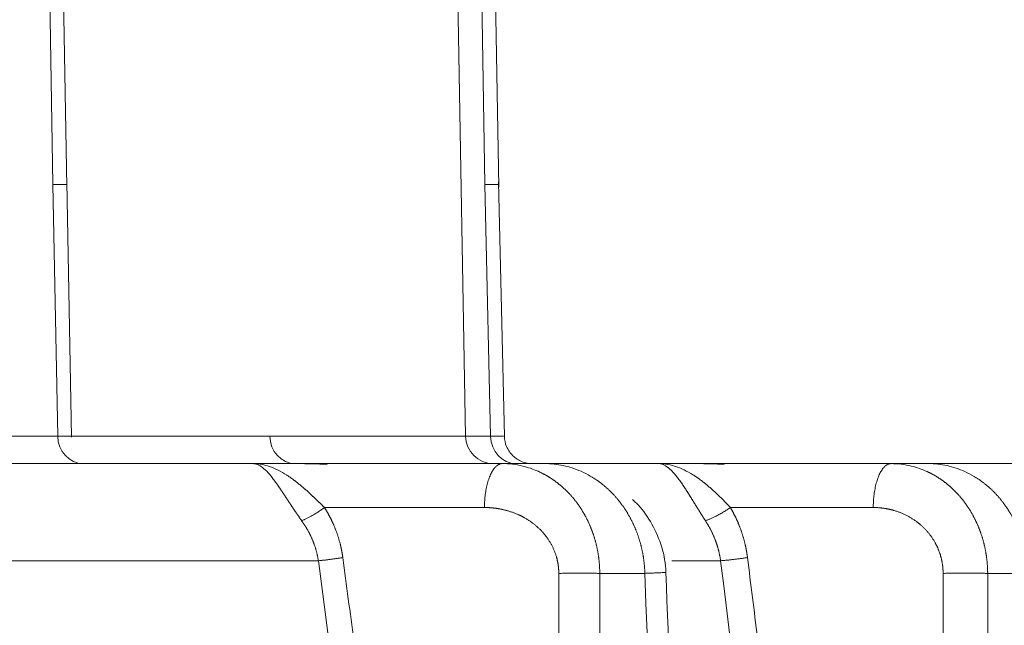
# Model space of a CAD drawing. Header units: millimetres. Extents: x 5437 to 18441, y -4466 to 3128.
# Tile 284 of 497: x 8487 to 8505, y 559 to 570. Entities that reach past the tile are written whole.
import ezdxf

# ---------------------------------------------------------------- set-up
doc = ezdxf.new("R2010")
doc.units = ezdxf.units.MM
doc.layers.add('1', color=7, linetype='Continuous', true_color=0xffffff)
doc.styles.add('TXT08', font='txt.shx', dxfattribs={"width": 0.8, "bigfont": 'gbcbig.shx'})
doc.dimstyles.new('YanXiu', dxfattribs={"dimtxt": 40, "dimasz": 30, "dimexe": 0.66, "dimexo": 0.66, "dimgap": 0.66, "dimtad": 0, "dimdec": 1, "dimdsep": 46, "dimtxsty": 'TXT08', "dimcen": 0, "dimclrd": 256, "dimclre": 165, "dimclrt": 90, "dimazin": 2, "dimtfac": 1, "dimtdec": 1, "dimtofl": 0, "dimtmove": 0, "dimatfit": 3, "dimfxl": 1, "dimlwd": 5, "dimlwe": 13, "dimarcsym": 0})

# ---------------------------------------------------------------- blocks, each defined once
blk = doc.blocks.new('*D35')
at = {"color": 165, "lineweight": 13, "transparency": 16777216}
for p, q in [((8947.864, 668.084), (9114.527, -277.112)), ((8081.233, 515.273), (8247.896, -429.922))]:
    blk.add_line(p, q, dxfattribs=at)
at = {"lineweight": 5, "transparency": 16777216}
for p, q in [((9084.868, -281.671), (8721.139, -345.806)), ((8277.326, -424.063), (8641.055, -359.927))]:
    blk.add_line(p, q, dxfattribs=at)
at = {"lineweight": 20, "transparency": 16777216}
for points in [[(9084, -276.747), (9085.737, -286.595), (9114.413, -276.462)], [(8276.458, -419.139), (8278.194, -428.987), (8247.782, -429.272)]]:
    blk.add_solid(points, dxfattribs=at)
at = {"layer": 'Defpoints', "color": 0, "lineweight": 20, "transparency": 16777216}
for p in [(8947.749, 668.734), (8081.118, 515.923), (9114.413, -276.462)]:
    blk.add_point(p, dxfattribs=at)
at = {"color": 90, "lineweight": 20, "transparency": 16777216, "insert": (8681.097, -352.867), "char_height": 40, "attachment_point": 5, "rotation": 10, "style": 'TXT08'}
blk.add_mtext('880', dxfattribs=at)
blk = doc.blocks.new('*D38')
at = {"color": 165, "lineweight": 13, "transparency": 16777216}
blk.add_line((8986.17, 447.037), (8717.324, 399.632), dxfattribs=at)
at = {"lineweight": 5, "transparency": 16777216}
for start, end in [(171.109661, 178.69322), (181.30678, 188.890339)]:
    blk.add_arc((10243.473, 668.734), 1549.032, start, end, dxfattribs=at)
at = {"lineweight": 20, "transparency": 16777216}
for points in [[(8708.118, 908.947), (8717.983, 907.306), (8717.974, 937.72)], [(8717.983, 430.161), (8708.118, 428.52), (8717.974, 399.747)]]:
    blk.add_solid(points, dxfattribs=at)
at = {"layer": 'Defpoints', "color": 0, "lineweight": 20, "transparency": 16777216}
for p in [(7952.772, 1072.646), (8986.82, 890.315), (8697.061, 758.802), (10020.868, 629.482), (8986.82, 447.152)]:
    blk.add_point(p, dxfattribs=at)
at = {"color": 90, "lineweight": 20, "transparency": 16777216, "insert": (8694.44, 668.734), "char_height": 40, "attachment_point": 5, "rotation": 90, "style": 'TXT08'}
blk.add_mtext('20°', dxfattribs=at)
blk = doc.blocks.new('*D40')
at = {"lineweight": 5, "transparency": 16777216}
for start, end in [(104.30221, 139.92848), (150.07152, 185.69779)]:
    blk.add_arc((9169.331, 707.804), 399.627, start, end, dxfattribs=at)
at = {"lineweight": 20, "transparency": 16777216}
for points in [[(9069.556, 1099.933), (9071.661, 1090.157), (9099.936, 1101.36)], [(8776.632, 668.812), (8766.725, 667.446), (8775.775, 638.41)]]:
    blk.add_solid(points, dxfattribs=at)
at = {"layer": 'Defpoints', "color": 0, "lineweight": 20, "transparency": 16777216}
for p in [(8987, 1741.853), (8912.456, 1013.936), (9169.331, 707.804), (8947.749, 668.734), (8081.118, 515.923)]:
    blk.add_point(p, dxfattribs=at)
at = {"color": 90, "lineweight": 20, "transparency": 16777216, "insert": (8841.976, 937.021), "char_height": 40, "attachment_point": 5, "rotation": 55, "style": 'TXT08'}
blk.add_mtext('90°', dxfattribs=at)
blk = doc.blocks.new('*D43')
at = {"color": 165, "lineweight": 13, "transparency": 16777216}
for p, q in [((10020.868, 628.822), (10020.868, -1427.236)), ((8401.118, -46.541), (8401.118, -1427.236))]:
    blk.add_line(p, q, dxfattribs=at)
at = {"lineweight": 5, "transparency": 16777216}
for p, q in [((8431.118, -1426.576), (9141, -1426.576)), ((9990.868, -1426.576), (9280.987, -1426.576))]:
    blk.add_line(p, q, dxfattribs=at)
at = {"lineweight": 20, "transparency": 16777216}
for points in [[(8431.118, -1421.576), (8431.118, -1431.576), (8401.118, -1426.576)], [(9990.868, -1421.576), (9990.868, -1431.576), (10020.868, -1426.576)]]:
    blk.add_solid(points, dxfattribs=at)
at = {"layer": 'Defpoints', "color": 0, "lineweight": 20, "transparency": 16777216}
for p in [(10020.868, 629.482), (8401.118, -45.881), (10020.868, -1426.576)]:
    blk.add_point(p, dxfattribs=at)
at = {"color": 90, "lineweight": 20, "transparency": 16777216, "insert": (9210.993, -1426.576), "char_height": 40, "attachment_point": 5, "style": 'TXT08'}
blk.add_mtext('1619.7', dxfattribs=at)
blk = doc.blocks.new('*D45')
at = {"color": 165, "lineweight": 13, "transparency": 16777216}
for p, q in [((8078.879, 2459.339), (10490.549, 2459.339)), ((8614.278, -4.077), (10490.549, -4.077))]:
    blk.add_line(p, q, dxfattribs=at)
at = {"lineweight": 5, "transparency": 16777216}
for p, q in [((10489.889, 2429.339), (10489.889, 1308.291)), ((10489.889, 25.923), (10489.889, 1146.971))]:
    blk.add_line(p, q, dxfattribs=at)
at = {"lineweight": 20, "transparency": 16777216}
for points in [[(10484.889, 2429.339), (10494.889, 2429.339), (10489.889, 2459.339)], [(10484.889, 25.923), (10494.889, 25.923), (10489.889, -4.077)]]:
    blk.add_solid(points, dxfattribs=at)
at = {"layer": 'Defpoints', "color": 0, "lineweight": 20, "transparency": 16777216}
for p in [(8078.219, 2459.339), (10489.889, 2459.339), (8613.618, -4.077)]:
    blk.add_point(p, dxfattribs=at)
at = {"color": 90, "lineweight": 20, "transparency": 16777216, "insert": (10489.889, 1227.631), "char_height": 40, "attachment_point": 5, "rotation": 90, "style": 'TXT08'}
blk.add_mtext('2463.4', dxfattribs=at)

msp = doc.modelspace()

# ---------------------------------------------------------------- linework, layer by layer
at = {"color": 7, "lineweight": 20}
msp.add_arc((8078.21928, 516.97839), 1942.36096, 17.50812349, 223.34882114, dxfattribs=at)
at = {"layer": '1', "color": 0, "lineweight": 20}
for p, q in [((8487.85626, 566.92321), (8487.72, 575.43193)), ((8488.10536, 566.8785), (8487.95606, 575.43193)), ((8495.24233, 562.41448), (8495.01511, 575.43193)), ((8495.58775, 566.92321), (8495.45143, 575.43193)), ((8495.83683, 566.87635), (8495.68749, 575.43193)), ((8487.94147, 562.41448), (8487.85626, 566.92321)), ((8488.19007, 562.39967), (8488.10378, 566.96791)), ((8495.69138, 562.41448), (8495.58775, 566.92321)), ((8495.93989, 562.40797), (8495.83513, 566.97006)), ((8483.61118, 562.41448), (8487.94147, 562.41448)), ((8488.18983, 562.41448), (8491.73809, 562.41448)), ((8491.73809, 562.41448), (8495.24233, 562.41448)), ((8495.24231, 562.41448), (8495.69138, 562.41448)), ((8448.96702, 561.92321), (8491.42972, 561.92321)), ((8491.42972, 561.92321), (8495.90017, 561.92321)), ((8495.90017, 561.92321), (8496.66705, 561.92321)), ((8496.48201, 561.92321), (8498.68888, 561.92321)), ((8498.68888, 561.92321), (8502.86094, 561.92321)), ((8502.86094, 561.92321), (8503.53451, 561.92321)), ((8503.57285, 561.92321), (8505.0299, 561.92321)), ((8495.5815, 561.13717), (8492.7176, 561.13717)), ((8502.54227, 561.13717), (8499.98412, 561.13717)), ((8492.60801, 560.18426), (8449.33795, 560.18426)), ((8499.8094, 560.18426), (8498.9395, 560.18426)), ((8498.45333, 559.95811), (8497.64617, 559.95811)), ((8505.30181, 559.95811), (8504.59107, 559.95811))]:
    msp.add_line(p, q, dxfattribs=at)
for centre, radius, start, end in [((8013.90589, 96.27159), 600, 26.44604786, 75.16248942), ((8495.74226, 562.42321), 0.5, 181, 270)]:
    msp.add_arc(centre, radius, start, end, dxfattribs=at)
for centre in [(8488.40001, 562.42321), (8492.19662, 562.42321), (8496.14991, 562.42321)]:
    msp.add_ellipse(centre, major_axis=(0, -0.5), ratio=0.91721347, start_param=4.72984227, end_param=6.28318531, dxfattribs=at)
for points, degree, knots in [([(8487.8563, 566.92321), (8487.9345, 566.92321), (8487.99497, 566.92321), (8488.07812, 566.92321), (8488.1008, 566.92321), (8488.10443, 566.92321), (8488.10458, 566.92321), (8488.10458, 566.92321)], 3, [0, 0, 0, 0, 0.47943935, 0.47943935, 0.9588787, 0.9588787, 1, 1, 1, 1]), ([(8495.58775, 566.92321), (8495.66595, 566.92321), (8495.72641, 566.92321), (8495.80956, 566.92321), (8495.83223, 566.92321), (8495.83586, 566.92321), (8495.836, 566.92321), (8495.83601, 566.92321)], 3, [0, 0, 0, 0, 0.47986851, 0.47986851, 0.95973702, 0.95973702, 1, 1, 1, 1]), ([(8487.94147, 562.41448), (8487.94489, 562.41447), (8487.95174, 562.41445), (8487.96175, 562.41442), (8487.97156, 562.41439), (8487.98115, 562.41436), (8487.99053, 562.41433), (8487.99969, 562.41431), (8488.00864, 562.41428), (8488.01738, 562.41425), (8488.02591, 562.41423), (8488.03422, 562.4142), (8488.04231, 562.41418), (8488.05019, 562.41416), (8488.05785, 562.41413), (8488.0653, 562.41411), (8488.07253, 562.41409), (8488.07955, 562.41407), (8488.08635, 562.41405), (8488.09293, 562.41403), (8488.0993, 562.41401), (8488.10545, 562.414), (8488.11138, 562.41398), (8488.1171, 562.41396), (8488.1226, 562.41395), (8488.12788, 562.41393), (8488.13295, 562.41392), (8488.1378, 562.4139), (8488.14243, 562.41389), (8488.14685, 562.41388), (8488.15105, 562.41386), (8488.15503, 562.41385), (8488.1588, 562.41384), (8488.16235, 562.41383), (8488.16568, 562.41382), (8488.1688, 562.41381), (8488.1717, 562.41381), (8488.17438, 562.4138), (8488.17685, 562.41379), (8488.17911, 562.41379), (8488.18115, 562.41378), (8488.18297, 562.41378), (8488.18458, 562.41377), (8488.18597, 562.41377), (8488.18715, 562.41377), (8488.18811, 562.41376), (8488.18888, 562.41376), (8488.18921, 562.41376), (8488.18937, 562.41376)], 3, [0, 0, 0, 0, 0.02201712, 0.04402187, 0.06601426, 0.08799428, 0.10996194, 0.13191723, 0.15386017, 0.17579074, 0.19770896, 0.21961481, 0.2415083, 0.26338944, 0.28525822, 0.30711464, 0.3289587, 0.35079041, 0.37260977, 0.39441677, 0.41621141, 0.43799371, 0.45976365, 0.48152124, 0.50326648, 0.52499937, 0.54671992, 0.56842811, 0.59012396, 0.61180746, 0.63347861, 0.65513742, 0.67678388, 0.698418, 0.72003978, 0.74164922, 0.76324631, 0.78483106, 0.80640347, 0.82796355, 0.84951128, 0.87104668, 0.89256973, 0.91408046, 0.93557884, 0.9570649, 0.97853862, 1, 1, 1, 1]), ([(8495.69138, 562.41448), (8495.76957, 562.4158), (8495.83003, 562.41678), (8495.91318, 562.41795), (8495.93586, 562.41813), (8495.93948, 562.41786), (8495.93962, 562.41784), (8495.93966, 562.41782)], 3, [0, 0, 0, 0, 0.48211582, 0.48211582, 0.96423164, 0.96423164, 1, 1, 1, 1]), ([(8496.43832, 561.92321), (8496.37419, 561.92379), (8496.28169, 561.94111), (8496.16603, 562.00004), (8496.0869, 562.06318), (8496.02204, 562.14092), (8495.96055, 562.25532), (8495.94115, 562.34753), (8495.93909, 562.41173)], 3, [0, 0, 0, 0, 0.23992674, 0.36871478, 0.50011744, 0.63150565, 0.7602499, 1, 1, 1, 1]), ([(8491.73431, 561.87213), (8491.78409, 561.85463), (8491.83453, 561.83276), (8491.93734, 561.78107), (8491.9897, 561.75124), (8492.04331, 561.71795)], 3, [0, 0, 0, 0, 0.5, 0.5, 1, 1, 1, 1]), ([(8496.5426, 561.78565), (8496.54825, 561.78312), (8496.55952, 561.77806), (8496.57631, 561.77022), (8496.59296, 561.76224), (8496.60946, 561.75409), (8496.62582, 561.74579), (8496.64204, 561.73733), (8496.65812, 561.72872), (8496.67404, 561.71996), (8496.68983, 561.71105), (8496.70546, 561.70201), (8496.72096, 561.69282), (8496.7363, 561.6835), (8496.7515, 561.67405), (8496.76655, 561.66447), (8496.78145, 561.65476), (8496.7962, 561.64493), (8496.81081, 561.63497), (8496.82527, 561.6249), (8496.83957, 561.61472), (8496.85373, 561.60442), (8496.86774, 561.59402), (8496.88161, 561.58351), (8496.89532, 561.5729), (8496.90888, 561.56218), (8496.92229, 561.55138), (8496.93556, 561.54047), (8496.94867, 561.52948), (8496.96164, 561.5184), (8496.97445, 561.50723), (8496.98712, 561.49598), (8496.99963, 561.48465), (8497.012, 561.47324), (8497.02422, 561.46176), (8497.03629, 561.4502), (8497.04821, 561.43858), (8497.05998, 561.42689), (8497.0716, 561.41514), (8497.08307, 561.40332), (8497.0944, 561.39145), (8497.10186, 561.38346), (8497.10557, 561.37947)], 3, [0, 0, 0, 0, 0.02748187, 0.05483558, 0.08206117, 0.10915871, 0.13612825, 0.16296985, 0.18968357, 0.21626947, 0.24272762, 0.26905808, 0.29526093, 0.32133622, 0.34728403, 0.37310443, 0.3987975, 0.42436332, 0.44980195, 0.47511349, 0.50029801, 0.52535559, 0.55028633, 0.57509031, 0.59976763, 0.62431836, 0.64874262, 0.67304049, 0.69721207, 0.72125747, 0.74517679, 0.76897013, 0.79263761, 0.81617933, 0.8395954, 0.86288595, 0.8860511, 0.90909095, 0.93200564, 0.95479529, 0.97746003, 1, 1, 1, 1]), ([(8497.31131, 561.78573), (8497.20657, 561.83103), (8497.09977, 561.86549), (8496.88428, 561.91158), (8496.77558, 561.92321), (8496.66705, 561.92321)], 3, [0, 0, 0, 0, 0.5, 0.5, 1, 1, 1, 1]), ([(8498.96297, 561.76467), (8498.96039, 561.76747), (8498.9552, 561.77312), (8498.94742, 561.78135), (8498.93955, 561.78948), (8498.93162, 561.79748), (8498.92362, 561.80533), (8498.91555, 561.81302), (8498.9074, 561.82056), (8498.89919, 561.82792), (8498.8909, 561.8351), (8498.88253, 561.84207), (8498.8741, 561.84886), (8498.86847, 561.85317), (8498.86563, 561.85533)], 3, [0, 0, 0, 0, 0.07738872, 0.15585396, 0.23539716, 0.31601968, 0.39772283, 0.48050784, 0.56437592, 0.64932818, 0.73536571, 0.82248954, 0.91070066, 1, 1, 1, 1]), ([(8499.00091, 561.87401), (8499.0516, 561.85704), (8499.10292, 561.83581), (8499.2074, 561.78552), (8499.26056, 561.75648), (8499.31492, 561.72402)], 3, [0, 0, 0, 0, 0.5, 0.5, 1, 1, 1, 1]), ([(8504.18385, 561.7806), (8504.07899, 561.82757), (8503.97156, 561.86332), (8503.75421, 561.91114), (8503.64429, 561.92321), (8503.53451, 561.92321)], 3, [0, 0, 0, 0, 0.5, 0.5, 1, 1, 1, 1]), ([(8492.30922, 560.90136), (8492.30568, 560.90635), (8492.2986, 560.91635), (8492.28805, 560.93135), (8492.27755, 560.94636), (8492.26709, 560.96137), (8492.25669, 560.9764), (8492.24633, 560.99142), (8492.23601, 561.00645), (8492.22574, 561.02147), (8492.21552, 561.03649), (8492.20534, 561.0515), (8492.1952, 561.0665), (8492.18511, 561.08149), (8492.17506, 561.09647), (8492.16505, 561.11142), (8492.15508, 561.12635), (8492.14515, 561.14126), (8492.13526, 561.15614), (8492.12541, 561.17099), (8492.1156, 561.1858), (8492.10583, 561.20058), (8492.09609, 561.21532), (8492.08639, 561.23001), (8492.07673, 561.24466), (8492.0671, 561.25926), (8492.05751, 561.2738), (8492.04795, 561.28829), (8492.03843, 561.30272), (8492.02894, 561.31708), (8492.01949, 561.33138), (8492.01007, 561.34561), (8492.00068, 561.35976), (8491.99132, 561.37383), (8491.98199, 561.38782), (8491.9727, 561.40173), (8491.96344, 561.41555), (8491.95421, 561.42928), (8491.94501, 561.44291), (8491.93584, 561.45643), (8491.9267, 561.46986), (8491.91759, 561.48317), (8491.90851, 561.49638), (8491.89947, 561.50946), (8491.89045, 561.52243), (8491.88146, 561.53528), (8491.8725, 561.54799), (8491.86357, 561.56057), (8491.85467, 561.57302), (8491.84581, 561.58532), (8491.83697, 561.59748), (8491.82816, 561.60949), (8491.81938, 561.62134), (8491.81063, 561.63306), (8491.80484, 561.6407), (8491.80194, 561.64453)], 3, [0, 0, 0, 0, 0.01744294, 0.03491541, 0.05241907, 0.06995552, 0.08752639, 0.10513329, 0.1227778, 0.14046151, 0.15818601, 0.17595284, 0.19376357, 0.21161973, 0.22952286, 0.24747447, 0.26547606, 0.28352912, 0.30163514, 0.31979558, 0.33801188, 0.35628549, 0.37461782, 0.39301029, 0.41146429, 0.42998121, 0.4485624, 0.46720922, 0.485923, 0.50470507, 0.52355672, 0.54247926, 0.56147395, 0.58054206, 0.59968484, 0.6189035, 0.63819927, 0.65757334, 0.67702689, 0.6965611, 0.71617712, 0.73587608, 0.75565911, 0.77552731, 0.79548177, 0.81552356, 0.83565376, 0.8558734, 0.87618352, 0.89658512, 0.91707922, 0.93766679, 0.95834881, 0.97912623, 1, 1, 1, 1]), ([(8492.04331, 561.71795), (8492.04815, 561.7148), (8492.05778, 561.70852), (8492.07223, 561.69888), (8492.08661, 561.68913), (8492.10093, 561.67925), (8492.11518, 561.66924), (8492.12937, 561.65912), (8492.14349, 561.6489), (8492.15755, 561.63856), (8492.17155, 561.62813), (8492.18548, 561.61761), (8492.19934, 561.60699), (8492.21314, 561.59629), (8492.22688, 561.58551), (8492.24055, 561.57466), (8492.25415, 561.56374), (8492.26769, 561.55275), (8492.28116, 561.5417), (8492.29457, 561.5306), (8492.30791, 561.51944), (8492.32119, 561.50824), (8492.33439, 561.49699), (8492.34753, 561.48571), (8492.3606, 561.47439), (8492.37361, 561.46305), (8492.38654, 561.45167), (8492.3994, 561.44028), (8492.4122, 561.42887), (8492.42492, 561.41744), (8492.43757, 561.40601), (8492.45014, 561.39456), (8492.46265, 561.38312), (8492.47508, 561.37168), (8492.48743, 561.36024), (8492.49971, 561.34881), (8492.51192, 561.33739), (8492.52404, 561.32599), (8492.53609, 561.3146), (8492.54806, 561.30323), (8492.55995, 561.29189), (8492.57176, 561.28058), (8492.58349, 561.2693), (8492.59514, 561.25805), (8492.6067, 561.24683), (8492.61818, 561.23566), (8492.62958, 561.22452), (8492.64089, 561.21343), (8492.65211, 561.20239), (8492.66324, 561.19139), (8492.67429, 561.18044), (8492.68525, 561.16955), (8492.69611, 561.15871), (8492.70688, 561.14794), (8492.71404, 561.14075), (8492.7176, 561.13717)], 3, [0, 0, 0, 0, 0.02298719, 0.04581445, 0.06848182, 0.09098939, 0.11333722, 0.13552538, 0.15755394, 0.17942297, 0.20113254, 0.22268273, 0.24407362, 0.26530528, 0.2863778, 0.30729126, 0.32804574, 0.34864132, 0.36907811, 0.38935618, 0.40947562, 0.42943655, 0.44923904, 0.4688832, 0.48836914, 0.50769694, 0.52686673, 0.54587861, 0.5647327, 0.5834291, 0.60196794, 0.62034933, 0.63857341, 0.65664029, 0.67455011, 0.692303, 0.70989911, 0.72733856, 0.74462151, 0.76174811, 0.77871851, 0.79553286, 0.81219133, 0.82869409, 0.8450413, 0.86123314, 0.8772698, 0.89315146, 0.90887831, 0.92445056, 0.9398684, 0.95513204, 0.97024171, 0.98519762, 1, 1, 1, 1]), ([(8497.88221, 561.37971), (8497.87728, 561.38488), (8497.86738, 561.39527), (8497.85229, 561.41065), (8497.83696, 561.42594), (8497.82137, 561.44112), (8497.80553, 561.4562), (8497.78944, 561.47115), (8497.77309, 561.48599), (8497.75649, 561.50069), (8497.73963, 561.51526), (8497.72252, 561.52969), (8497.70516, 561.54398), (8497.68755, 561.5581), (8497.66967, 561.57207), (8497.65155, 561.58587), (8497.63317, 561.5995), (8497.61454, 561.61295), (8497.59565, 561.62622), (8497.57652, 561.63929), (8497.55712, 561.65216), (8497.53748, 561.66482), (8497.51759, 561.67727), (8497.49745, 561.68952), (8497.48388, 561.69745), (8497.47707, 561.70143)], 3, [0, 0, 0, 0, 0.04021424, 0.08072316, 0.12152709, 0.16262638, 0.20402133, 0.24571226, 0.28769945, 0.32998322, 0.37256383, 0.41544156, 0.45861668, 0.50208943, 0.54586008, 0.58992886, 0.63429601, 0.67896175, 0.7239263, 0.76918987, 0.81475267, 0.8606149, 0.90677674, 0.95323838, 1, 1, 1, 1]), ([(8499.27415, 561.32261), (8499.27129, 561.32719), (8499.26555, 561.33639), (8499.25701, 561.35006), (8499.24847, 561.36368), (8499.23995, 561.37725), (8499.23144, 561.39075), (8499.22293, 561.40419), (8499.21444, 561.41756), (8499.20596, 561.43086), (8499.19748, 561.44407), (8499.18902, 561.45721), (8499.18056, 561.47026), (8499.17211, 561.48323), (8499.16367, 561.4961), (8499.15523, 561.50887), (8499.1468, 561.52154), (8499.13838, 561.5341), (8499.12996, 561.54656), (8499.12155, 561.5589), (8499.11314, 561.57111), (8499.10474, 561.58321), (8499.09635, 561.59518), (8499.08796, 561.60701), (8499.07957, 561.61871), (8499.07119, 561.63026), (8499.06281, 561.64168), (8499.05726, 561.64913), (8499.05447, 561.65287)], 3, [0, 0, 0, 0, 0.03572708, 0.07165335, 0.1077815, 0.14411421, 0.18065408, 0.21740368, 0.25436553, 0.29154212, 0.32893586, 0.36654914, 0.4043843, 0.44244365, 0.48072943, 0.51924385, 0.55798909, 0.59696726, 0.63618046, 0.67563073, 0.71532008, 0.75525047, 0.79542383, 0.83584205, 0.87650698, 0.91742044, 0.9585842, 1, 1, 1, 1]), ([(8499.31492, 561.72402), (8499.31983, 561.72092), (8499.32961, 561.71474), (8499.34427, 561.70523), (8499.35884, 561.6956), (8499.37333, 561.68584), (8499.38774, 561.67594), (8499.40207, 561.66592), (8499.41633, 561.65579), (8499.4305, 561.64554), (8499.4446, 561.63518), (8499.45862, 561.62472), (8499.47257, 561.61417), (8499.48643, 561.60351), (8499.50022, 561.59277), (8499.51393, 561.58194), (8499.52756, 561.57104), (8499.54111, 561.56006), (8499.55459, 561.549), (8499.56798, 561.53788), (8499.5813, 561.5267), (8499.59454, 561.51546), (8499.6077, 561.50417), (8499.62078, 561.49283), (8499.63378, 561.48144), (8499.64671, 561.47001), (8499.65955, 561.45855), (8499.67231, 561.44705), (8499.68499, 561.43553), (8499.69758, 561.42398), (8499.7101, 561.41241), (8499.72253, 561.40082), (8499.73488, 561.38921), (8499.74714, 561.3776), (8499.75933, 561.36598), (8499.77142, 561.35436), (8499.78343, 561.34274), (8499.79535, 561.33113), (8499.80719, 561.31952), (8499.81894, 561.30792), (8499.8306, 561.29633), (8499.84217, 561.28477), (8499.85365, 561.27322), (8499.86504, 561.26169), (8499.87633, 561.25019), (8499.88754, 561.23872), (8499.89865, 561.22728), (8499.90967, 561.21588), (8499.92059, 561.20451), (8499.93142, 561.19318), (8499.94215, 561.1819), (8499.95278, 561.17065), (8499.96331, 561.15946), (8499.97375, 561.14832), (8499.98068, 561.14087), (8499.98412, 561.13717)], 3, [0, 0, 0, 0, 0.02309306, 0.0460211, 0.06878421, 0.0913825, 0.1138161, 0.13608511, 0.15818965, 0.18012985, 0.20190582, 0.22351768, 0.24496558, 0.26624964, 0.28736999, 0.30832678, 0.32912013, 0.34975021, 0.37021715, 0.39052111, 0.41066223, 0.43064069, 0.45045664, 0.47011025, 0.48960169, 0.50893114, 0.52809877, 0.54710477, 0.56594932, 0.58463263, 0.60315489, 0.6215163, 0.63971708, 0.65775744, 0.6756376, 0.69335778, 0.71091822, 0.72831917, 0.74556085, 0.76264354, 0.77956749, 0.79633296, 0.81294023, 0.82938959, 0.84568133, 0.86181574, 0.87779313, 0.89361383, 0.90927816, 0.92478645, 0.94013907, 0.95533635, 0.97037868, 0.98526643, 1, 1, 1, 1]), ([(8503.50517, 561.78191), (8503.51075, 561.77935), (8503.52187, 561.77424), (8503.53843, 561.76632), (8503.55486, 561.75826), (8503.57116, 561.75003), (8503.58732, 561.74164), (8503.60334, 561.73309), (8503.61922, 561.72439), (8503.63496, 561.71554), (8503.65056, 561.70655), (8503.66603, 561.6974), (8503.68135, 561.68812), (8503.69653, 561.67869), (8503.71156, 561.66913), (8503.72646, 561.65944), (8503.74121, 561.64961), (8503.75583, 561.63966), (8503.77029, 561.62958), (8503.78462, 561.61938), (8503.7988, 561.60907), (8503.81283, 561.59863), (8503.82673, 561.58808), (8503.84047, 561.57743), (8503.85408, 561.56666), (8503.86753, 561.55579), (8503.88085, 561.54481), (8503.89401, 561.53374), (8503.90704, 561.52257), (8503.91991, 561.5113), (8503.93264, 561.49994), (8503.94523, 561.4885), (8503.95767, 561.47696), (8503.96997, 561.46534), (8503.98212, 561.45365), (8503.99412, 561.44187), (8504.00598, 561.43001), (8504.0177, 561.41809), (8504.02927, 561.40609), (8504.04069, 561.39402), (8504.05197, 561.38189), (8504.0594, 561.37372), (8504.06311, 561.36965)], 3, [0, 0, 0, 0, 0.02716402, 0.05421632, 0.08115694, 0.10798593, 0.13470335, 0.16130923, 0.18780365, 0.21418664, 0.24045826, 0.26661858, 0.29266764, 0.3186055, 0.34443223, 0.37014789, 0.39575253, 0.42124623, 0.44662904, 0.47190103, 0.49706227, 0.52211283, 0.54705278, 0.57188219, 0.59660114, 0.62120969, 0.64570792, 0.67009592, 0.69437375, 0.71854151, 0.74259927, 0.76654712, 0.79038514, 0.81411342, 0.83773204, 0.86124111, 0.88464071, 0.90793093, 0.93111187, 0.95418363, 0.9771463, 1, 1, 1, 1]), ([(8504.74777, 561.36869), (8504.74285, 561.37398), (8504.73299, 561.38457), (8504.71797, 561.40025), (8504.70272, 561.41583), (8504.68723, 561.43128), (8504.6715, 561.44662), (8504.65553, 561.46182), (8504.63933, 561.47688), (8504.62288, 561.49181), (8504.6062, 561.50658), (8504.58928, 561.52121), (8504.57213, 561.53567), (8504.55473, 561.54998), (8504.5371, 561.56411), (8504.51923, 561.57806), (8504.50112, 561.59184), (8504.48277, 561.60542), (8504.46419, 561.61882), (8504.44538, 561.63201), (8504.42633, 561.64499), (8504.40704, 561.65777), (8504.38752, 561.67032), (8504.36778, 561.68267), (8504.35448, 561.69067), (8504.34781, 561.69468)], 3, [0, 0, 0, 0, 0.04074775, 0.08174243, 0.12298425, 0.1644734, 0.2062101, 0.24819454, 0.2904269, 0.33290737, 0.37563614, 0.41861337, 0.46183924, 0.50531392, 0.54903757, 0.59301035, 0.6372324, 0.68170388, 0.72642494, 0.77139571, 0.81661634, 0.86208696, 0.90780769, 0.95377866, 1, 1, 1, 1]), ([(8497.10557, 561.37947), (8497.11034, 561.3743), (8497.11987, 561.36397), (8497.13395, 561.34825), (8497.14787, 561.33238), (8497.16159, 561.31636), (8497.17513, 561.30018), (8497.18849, 561.28386), (8497.20166, 561.26739), (8497.21464, 561.25078), (8497.22744, 561.23403), (8497.24005, 561.21715), (8497.25247, 561.20013), (8497.26471, 561.18298), (8497.27675, 561.1657), (8497.2886, 561.1483), (8497.30027, 561.13078), (8497.31174, 561.11313), (8497.32303, 561.09537), (8497.33412, 561.0775), (8497.34502, 561.05951), (8497.35573, 561.04142), (8497.36624, 561.02322), (8497.37657, 561.00492), (8497.3867, 560.98651), (8497.39664, 560.96802), (8497.40638, 560.94942), (8497.41593, 560.93074), (8497.42528, 560.91197), (8497.43445, 560.89311), (8497.44341, 560.87417), (8497.45219, 560.85515), (8497.46076, 560.83605), (8497.46915, 560.81687), (8497.47734, 560.79762), (8497.48533, 560.77831), (8497.49313, 560.75893), (8497.50073, 560.73948), (8497.50814, 560.71997), (8497.51535, 560.7004), (8497.52237, 560.68078), (8497.52919, 560.6611), (8497.53582, 560.64137), (8497.54225, 560.6216), (8497.54848, 560.60178), (8497.55453, 560.58191), (8497.56037, 560.56201), (8497.56602, 560.54206), (8497.57148, 560.52208), (8497.57674, 560.50207), (8497.58181, 560.48203), (8497.58668, 560.46196), (8497.59136, 560.44187), (8497.59585, 560.42175), (8497.60014, 560.40161), (8497.60424, 560.38145), (8497.60815, 560.36128), (8497.61186, 560.3411), (8497.61538, 560.3209), (8497.61871, 560.3007), (8497.62184, 560.28048), (8497.62479, 560.26027), (8497.62754, 560.24005), (8497.6301, 560.21984), (8497.63247, 560.19963), (8497.63465, 560.17942), (8497.63664, 560.15922), (8497.63844, 560.13903), (8497.64006, 560.11885), (8497.64148, 560.09869), (8497.64271, 560.07854), (8497.64376, 560.05841), (8497.64462, 560.03831), (8497.64529, 560.01822), (8497.64578, 559.99816), (8497.64609, 559.97813), (8497.64614, 559.96478), (8497.64617, 559.95811)], 3, [0, 0, 0, 0, 0.01452778, 0.02901876, 0.0434731, 0.05789094, 0.07227244, 0.08661777, 0.10092709, 0.11520056, 0.12943834, 0.14364061, 0.15780752, 0.17193926, 0.18603599, 0.20009788, 0.21412511, 0.22811786, 0.2420763, 0.25600062, 0.269891, 0.28374762, 0.29757067, 0.31136033, 0.3251168, 0.33884026, 0.35253091, 0.36618895, 0.37981456, 0.39340794, 0.4069693, 0.42049884, 0.43399676, 0.44746327, 0.46089857, 0.47430287, 0.48767638, 0.50101931, 0.51433188, 0.52761431, 0.5408668, 0.55408959, 0.56728288, 0.58044691, 0.5935819, 0.60668807, 0.61976565, 0.63281487, 0.64583597, 0.65882917, 0.67179472, 0.68473284, 0.69764378, 0.71052778, 0.72338507, 0.7362159, 0.74902052, 0.76179918, 0.77455211, 0.78727958, 0.79998183, 0.81265912, 0.82531169, 0.83793982, 0.85054376, 0.86312376, 0.87568008, 0.888213, 0.90072278, 0.91320967, 0.92567396, 0.9381159, 0.95053577, 0.96293384, 0.97531039, 0.98766568, 1, 1, 1, 1]), ([(8498.28996, 560.74175), (8498.28725, 560.74833), (8498.28182, 560.76151), (8498.27343, 560.78117), (8498.26486, 560.80077), (8498.25607, 560.82032), (8498.24708, 560.83981), (8498.23789, 560.85923), (8498.22849, 560.87858), (8498.21888, 560.89786), (8498.20907, 560.91707), (8498.19905, 560.9362), (8498.18883, 560.95525), (8498.1784, 560.97422), (8498.16777, 560.9931), (8498.15693, 561.01189), (8498.14588, 561.03059), (8498.13463, 561.04919), (8498.12318, 561.06769), (8498.11152, 561.08608), (8498.09965, 561.10437), (8498.08758, 561.12255), (8498.07531, 561.14062), (8498.06283, 561.15857), (8498.05015, 561.1764), (8498.03727, 561.19411), (8498.02418, 561.21169), (8498.01089, 561.22914), (8497.99739, 561.24645), (8497.9837, 561.26363), (8497.9698, 561.28067), (8497.9557, 561.29757), (8497.94141, 561.31431), (8497.92691, 561.33091), (8497.91221, 561.34735), (8497.89732, 561.36365), (8497.88726, 561.37435), (8497.88221, 561.37971)], 3, [0, 0, 0, 0, 0.02709163, 0.05426636, 0.08152458, 0.10886669, 0.13629307, 0.16380409, 0.19140013, 0.21908157, 0.24684875, 0.27470206, 0.30264185, 0.33066846, 0.35878226, 0.38698358, 0.41527277, 0.44365017, 0.4721161, 0.50067091, 0.52931491, 0.55804842, 0.58687177, 0.61578526, 0.64478922, 0.67388393, 0.70306972, 0.73234686, 0.76171567, 0.79117643, 0.82072942, 0.85037494, 0.88011325, 0.90994465, 0.93986939, 0.96988775, 1, 1, 1, 1]), ([(8498.83056, 559.97411), (8498.82364, 560.13033), (8498.77585, 560.42652), (8498.59285, 560.83949), (8498.40097, 561.12264), (8498.26568, 561.25017), (8498.23031, 561.28064)], 3, [0, 0, 0, 0, 0.31204143, 0.61236315, 0.90295326, 1, 1, 1, 1]), ([(8499.53735, 560.90136), (8499.53413, 560.90638), (8499.52769, 560.91642), (8499.51809, 560.93145), (8499.50852, 560.94646), (8499.49901, 560.96145), (8499.48953, 560.97641), (8499.4801, 560.99135), (8499.47071, 561.00626), (8499.46136, 561.02114), (8499.45205, 561.03599), (8499.44278, 561.0508), (8499.43356, 561.06558), (8499.42437, 561.08032), (8499.41523, 561.09501), (8499.40613, 561.10966), (8499.39706, 561.12427), (8499.38803, 561.13883), (8499.37905, 561.15334), (8499.3701, 561.16779), (8499.36119, 561.18219), (8499.35231, 561.19653), (8499.34348, 561.21082), (8499.33468, 561.22504), (8499.32592, 561.2392), (8499.3172, 561.25329), (8499.30851, 561.26731), (8499.29986, 561.28125), (8499.29125, 561.29513), (8499.28267, 561.30893), (8499.27699, 561.31805), (8499.27415, 561.32261)], 3, [0, 0, 0, 0, 0.03384746, 0.06771195, 0.1015967, 0.13550491, 0.1694398, 0.20340457, 0.23740239, 0.27143646, 0.30550994, 0.33962599, 0.37378774, 0.40799833, 0.44226088, 0.47657847, 0.5109542, 0.54539113, 0.57989231, 0.61446077, 0.64909951, 0.68381154, 0.71859981, 0.75346728, 0.78841687, 0.82345149, 0.85857402, 0.89378731, 0.92909421, 0.96449751, 1, 1, 1, 1]), ([(8504.06311, 561.36965), (8504.06779, 561.36444), (8504.07713, 561.35404), (8504.09095, 561.33822), (8504.10459, 561.32226), (8504.11805, 561.30614), (8504.13133, 561.28988), (8504.14442, 561.27348), (8504.15733, 561.25694), (8504.17005, 561.24027), (8504.18259, 561.22346), (8504.19494, 561.20652), (8504.2071, 561.18945), (8504.21908, 561.17226), (8504.23087, 561.15494), (8504.24247, 561.13751), (8504.25388, 561.11996), (8504.26511, 561.1023), (8504.27614, 561.08452), (8504.28699, 561.06664), (8504.29764, 561.04866), (8504.30811, 561.03057), (8504.31839, 561.01239), (8504.32847, 560.99411), (8504.33836, 560.97573), (8504.34807, 560.95727), (8504.35758, 560.93872), (8504.3669, 560.92008), (8504.37603, 560.90136), (8504.38496, 560.88257), (8504.39371, 560.86369), (8504.40226, 560.84475), (8504.41062, 560.82573), (8504.41879, 560.80665), (8504.42677, 560.7875), (8504.43456, 560.76828), (8504.44215, 560.74901), (8504.44955, 560.72968), (8504.45676, 560.7103), (8504.46378, 560.69086), (8504.4706, 560.67138), (8504.47724, 560.65185), (8504.48368, 560.63228), (8504.48994, 560.61266), (8504.496, 560.593), (8504.50187, 560.57331), (8504.50755, 560.55359), (8504.51304, 560.53383), (8504.51834, 560.51405), (8504.52345, 560.49424), (8504.52837, 560.47441), (8504.5331, 560.45455), (8504.53764, 560.43468), (8504.54199, 560.41479), (8504.54616, 560.39489), (8504.55014, 560.37497), (8504.55393, 560.35505), (8504.55753, 560.33512), (8504.56095, 560.31518), (8504.56418, 560.29525), (8504.56722, 560.27531), (8504.57008, 560.25538), (8504.57276, 560.23545), (8504.57525, 560.21552), (8504.57755, 560.19561), (8504.57968, 560.17571), (8504.58162, 560.15582), (8504.58338, 560.13594), (8504.58495, 560.11609), (8504.58635, 560.09625), (8504.58756, 560.07644), (8504.5886, 560.05665), (8504.58945, 560.03688), (8504.59013, 560.01715), (8504.59063, 559.99744), (8504.59096, 559.97777), (8504.59103, 559.96466), (8504.59107, 559.95811)], 3, [0, 0, 0, 0, 0.01450122, 0.02896794, 0.04340026, 0.05779828, 0.07216212, 0.08649187, 0.10078763, 0.11504952, 0.12927764, 0.1434721, 0.15763301, 0.17176048, 0.18585462, 0.19991554, 0.21394336, 0.22793819, 0.24190015, 0.25582936, 0.26972592, 0.28358997, 0.29742163, 0.311221, 0.32498823, 0.33872342, 0.35242671, 0.36609822, 0.37973807, 0.39334641, 0.40692334, 0.42046902, 0.43398356, 0.44746709, 0.46091977, 0.47434171, 0.48773305, 0.50109394, 0.5144245, 0.52772489, 0.54099523, 0.55423567, 0.56744636, 0.58062744, 0.59377905, 0.60690134, 0.61999445, 0.63305854, 0.64609376, 0.65910025, 0.67207817, 0.68502767, 0.69794891, 0.71084203, 0.72370721, 0.73654458, 0.74935433, 0.76213659, 0.77489154, 0.78761934, 0.80032014, 0.81299412, 0.82564144, 0.83826227, 0.85085677, 0.86342512, 0.87596747, 0.88848402, 0.90097492, 0.91344035, 0.92588048, 0.9382955, 0.95068557, 0.96305088, 0.9753916, 0.98770791, 1, 1, 1, 1]), ([(8505.14484, 560.73247), (8505.14225, 560.73897), (8505.13705, 560.75198), (8505.12901, 560.77139), (8505.12077, 560.79077), (8505.11233, 560.8101), (8505.10368, 560.82938), (8505.09483, 560.84861), (8505.08576, 560.86779), (8505.0765, 560.8869), (8505.06702, 560.90596), (8505.05734, 560.92495), (8505.04745, 560.94387), (8505.03735, 560.96272), (8505.02705, 560.9815), (8505.01653, 561.0002), (8505.00581, 561.01882), (8504.99488, 561.03735), (8504.98374, 561.05579), (8504.9724, 561.07415), (8504.96084, 561.09241), (8504.94908, 561.11057), (8504.93711, 561.12862), (8504.92493, 561.14658), (8504.91254, 561.16442), (8504.89995, 561.18215), (8504.88715, 561.19977), (8504.87414, 561.21726), (8504.86092, 561.23464), (8504.8475, 561.25188), (8504.83387, 561.269), (8504.82003, 561.28598), (8504.80599, 561.30282), (8504.79175, 561.31953), (8504.77729, 561.33608), (8504.76265, 561.3525), (8504.75273, 561.36329), (8504.74777, 561.36869)], 3, [0, 0, 0, 0, 0.02700061, 0.0540908, 0.08127085, 0.10854104, 0.13590165, 0.16335295, 0.1908952, 0.21852868, 0.24625364, 0.27407034, 0.30197904, 0.32997999, 0.35807344, 0.38625964, 0.41453884, 0.44291126, 0.47137715, 0.49993675, 0.52859028, 0.55733798, 0.58618006, 0.61511676, 0.64414829, 0.67327488, 0.70249673, 0.73181405, 0.76122706, 0.79073596, 0.82034096, 0.85004225, 0.87984004, 0.90973452, 0.93972588, 0.96981431, 1, 1, 1, 1]), ([(8492.7176, 561.13717), (8492.77865, 561.04061), (8492.83401, 560.93983), (8492.88335, 560.83513), (8492.95407, 560.65642), (8493.00493, 560.47036), (8493.02204, 560.39464), (8493.03574, 560.31818), (8493.04609, 560.2408)], 5, [0, 0, 0, 0, 0, 0, 0.60062352, 0.60062352, 0.60062352, 1, 1, 1, 1, 1, 1]), ([(8496.91278, 559.95811), (8496.91266, 560.05606), (8496.90139, 560.1531), (8496.87911, 560.24711), (8496.81168, 560.43672), (8496.70594, 560.60375), (8496.64165, 560.68353), (8496.49146, 560.83568), (8496.31598, 560.95164), (8496.21754, 561.00272), (8496.03393, 561.07682), (8495.84249, 561.11872), (8495.75557, 561.1311), (8495.66865, 561.13716), (8495.5815, 561.13717)], 5, [0, 0, 0, 0, 0, 0, 0.23484345, 0.23484345, 0.23484345, 0.48696875, 0.48696875, 0.48696875, 0.7717289, 0.7717289, 0.7717289, 1, 1, 1, 1, 1, 1]), ([(8499.98412, 561.13717), (8500.0417, 561.03944), (8500.09362, 560.93788), (8500.13962, 560.83288), (8500.20542, 560.65404), (8500.25261, 560.46872), (8500.26847, 560.39346), (8500.28119, 560.31754), (8500.29083, 560.2408)], 5, [0, 0, 0, 0, 0, 0, 0.6005536, 0.6005536, 0.6005536, 1, 1, 1, 1, 1, 1]), ([(8503.7933, 559.95811), (8503.79316, 560.00837), (8503.79031, 560.05836), (8503.78467, 560.10825), (8503.7593, 560.25751), (8503.7093, 560.40079), (8503.66653, 560.49054), (8503.55743, 560.66701), (8503.41557, 560.81359), (8503.33535, 560.88006), (8503.13979, 561.01022), (8502.92234, 561.09205), (8502.79746, 561.12226), (8502.67005, 561.13724), (8502.54227, 561.13717)], 5, [0, 0, 0, 0, 0, 0, 0.12457195, 0.12457195, 0.12457195, 0.3789965, 0.3789965, 0.3789965, 0.65374734, 0.65374734, 0.65374734, 1, 1, 1, 1, 1, 1]), ([(8492.60801, 560.18426), (8492.60705, 560.19045), (8492.60515, 560.20284), (8492.60199, 560.2214), (8492.59862, 560.23994), (8492.59501, 560.25847), (8492.59116, 560.27698), (8492.58708, 560.29547), (8492.58277, 560.31395), (8492.57822, 560.3324), (8492.57343, 560.35083), (8492.56841, 560.36924), (8492.56316, 560.38762), (8492.55767, 560.40597), (8492.55195, 560.42429), (8492.546, 560.44258), (8492.5398, 560.46084), (8492.53338, 560.47907), (8492.52672, 560.49725), (8492.51983, 560.5154), (8492.5127, 560.53351), (8492.50534, 560.55158), (8492.49774, 560.5696), (8492.48991, 560.58758), (8492.48185, 560.60551), (8492.47355, 560.62339), (8492.46502, 560.64122), (8492.45626, 560.659), (8492.44727, 560.67672), (8492.43804, 560.69439), (8492.42858, 560.712), (8492.41889, 560.72955), (8492.40896, 560.74704), (8492.3988, 560.76447), (8492.38842, 560.78183), (8492.3778, 560.79913), (8492.36695, 560.81635), (8492.35586, 560.83351), (8492.34455, 560.8506), (8492.33301, 560.86761), (8492.32125, 560.88455), (8492.31324, 560.89575), (8492.30922, 560.90136)], 3, [0, 0, 0, 0, 0.02377523, 0.04759085, 0.07144875, 0.09535082, 0.11929891, 0.14329489, 0.16734061, 0.1914379, 0.21558858, 0.23979446, 0.26405733, 0.28837899, 0.31276119, 0.33720568, 0.36171421, 0.3862885, 0.41093026, 0.43564118, 0.46042294, 0.4852772, 0.5102056, 0.53520978, 0.56029135, 0.58545191, 0.61069303, 0.63601628, 0.6614232, 0.68691533, 0.71249417, 0.73816123, 0.76391798, 0.78976588, 0.81570637, 0.84174088, 0.86787082, 0.89409757, 0.92042252, 0.94684702, 0.97337241, 1, 1, 1, 1]), ([(8498.45333, 559.95811), (8498.45313, 559.9656), (8498.45272, 559.9806), (8498.45182, 560.00311), (8498.4507, 560.02564), (8498.44935, 560.04819), (8498.44777, 560.07077), (8498.44595, 560.09336), (8498.4439, 560.11596), (8498.44161, 560.13858), (8498.43909, 560.1612), (8498.43633, 560.18383), (8498.43334, 560.20647), (8498.43011, 560.2291), (8498.42664, 560.25172), (8498.42294, 560.27434), (8498.419, 560.29695), (8498.41482, 560.31955), (8498.41041, 560.34212), (8498.40575, 560.36468), (8498.40086, 560.38722), (8498.39573, 560.40972), (8498.39035, 560.4322), (8498.38474, 560.45464), (8498.37889, 560.47705), (8498.3728, 560.49941), (8498.36647, 560.52174), (8498.35991, 560.54401), (8498.3531, 560.56623), (8498.34605, 560.58841), (8498.33876, 560.61052), (8498.33123, 560.63257), (8498.32346, 560.65456), (8498.31545, 560.67648), (8498.3072, 560.69832), (8498.29872, 560.7201), (8498.29288, 560.73453), (8498.28996, 560.74175)], 3, [0, 0, 0, 0, 0.02763516, 0.05531803, 0.08304931, 0.1108297, 0.1386599, 0.16654058, 0.19447245, 0.22245618, 0.25049245, 0.27858194, 0.30672532, 0.33492325, 0.36317639, 0.39148541, 0.41985096, 0.44827369, 0.47675423, 0.50529324, 0.53389135, 0.56254919, 0.59126738, 0.62004656, 0.64888733, 0.67779032, 0.70675613, 0.73578536, 0.76487862, 0.7940365, 0.82325958, 0.85254847, 0.88190373, 0.91132595, 0.94081569, 0.97037352, 1, 1, 1, 1]), ([(8499.8094, 560.18426), (8499.80853, 560.19045), (8499.80679, 560.20284), (8499.8039, 560.22139), (8499.80082, 560.23993), (8499.79753, 560.25846), (8499.79402, 560.27697), (8499.79029, 560.29546), (8499.78636, 560.31393), (8499.78221, 560.33238), (8499.77785, 560.35081), (8499.77327, 560.36922), (8499.76848, 560.3876), (8499.76348, 560.40595), (8499.75827, 560.42427), (8499.75284, 560.44256), (8499.7472, 560.46082), (8499.74135, 560.47904), (8499.73528, 560.49723), (8499.729, 560.51538), (8499.72251, 560.53349), (8499.71581, 560.55155), (8499.70889, 560.56958), (8499.70176, 560.58755), (8499.69442, 560.60548), (8499.68687, 560.62337), (8499.67911, 560.6412), (8499.67113, 560.65897), (8499.66294, 560.6767), (8499.65454, 560.69437), (8499.64593, 560.71198), (8499.63711, 560.72953), (8499.62808, 560.74702), (8499.61884, 560.76445), (8499.60939, 560.78181), (8499.59973, 560.79911), (8499.58986, 560.81634), (8499.57978, 560.8335), (8499.56949, 560.85058), (8499.55899, 560.86759), (8499.54829, 560.88454), (8499.541, 560.89575), (8499.53735, 560.90136)], 3, [0, 0, 0, 0, 0.02407857, 0.0481894, 0.07233372, 0.09651279, 0.12072783, 0.14498009, 0.16927077, 0.19360111, 0.2179723, 0.24238556, 0.26684207, 0.29134304, 0.31588964, 0.34048305, 0.36512444, 0.38981496, 0.41455578, 0.43934802, 0.46419284, 0.48909136, 0.5140447, 0.53905397, 0.56412027, 0.58924471, 0.61442836, 0.6396723, 0.6649776, 0.69034532, 0.71577652, 0.74127222, 0.76683348, 0.7924613, 0.8181567, 0.84392069, 0.86975426, 0.89565839, 0.92163407, 0.94768227, 0.97380392, 1, 1, 1, 1]), ([(8499.78298, 534.44445), (8499.76956, 534.8063), (8499.71531, 536.26805), (8499.63106, 538.53416), (8499.50616, 541.89139), (8499.34454, 546.22998), (8499.11147, 552.47376), (8498.93214, 557.26456), (8498.83056, 559.97411)], 3, [0, 0, 0, 0, 0.04252027, 0.17176967, 0.26629051, 0.43702793, 0.68159774, 1, 1, 1, 1])]:
    msp.add_open_spline(points, degree=degree, knots=knots, dxfattribs=at)
for points, degree in [([(8491.60831, 561.85259), (8491.57962, 561.87599), (8491.52068, 561.91135), (8491.46007, 561.92321), (8491.42972, 561.92321)], 3), ([(8491.42972, 561.92321), (8491.48675, 561.92321), (8491.54378, 561.9178), (8491.60124, 561.90708)], 3), ([(8491.60124, 561.90708), (8491.64526, 561.89866), (8491.68955, 561.88696), (8491.73431, 561.87213)], 3), ([(8491.70756, 561.75913), (8491.67563, 561.79651), (8491.64241, 561.82777), (8491.60831, 561.85259)], 3), ([(8492.23293, 561.92321), (8492.411, 561.92321), (8492.58925, 561.91866), (8492.7674, 561.9096)], 3), ([(8495.90017, 561.92321), (8496.02235, 561.92321), (8496.14474, 561.90863), (8496.26581, 561.8798)], 3), ([(8496.26581, 561.8798), (8496.35915, 561.8571), (8496.45166, 561.82558), (8496.5426, 561.78565)], 3), ([(8497.47707, 561.70143), (8497.42256, 561.7327), (8497.36724, 561.76085), (8497.31131, 561.78573)], 3), ([(8498.86563, 561.85533), (8498.80922, 561.90032), (8498.7492, 561.92321), (8498.68888, 561.92321)], 3), ([(8498.68888, 561.92321), (8498.74762, 561.92321), (8498.80636, 561.91797), (8498.86551, 561.9076)], 3), ([(8498.86551, 561.9076), (8498.91033, 561.89949), (8498.9554, 561.88825), (8499.00091, 561.87401)], 3), ([(8499.38784, 561.92321), (8499.55046, 561.92321), (8499.71321, 561.91845), (8499.87575, 561.90896)], 3), ([(8502.86094, 561.92321), (8502.98357, 561.92321), (8503.10637, 561.90824), (8503.22747, 561.87863)], 3), ([(8503.22747, 561.87863), (8503.32139, 561.85531), (8503.41425, 561.82292), (8503.50517, 561.78191)], 3), ([(8491.80194, 561.64453), (8491.77169, 561.68742), (8491.74014, 561.72572), (8491.70756, 561.75913)], 3), ([(8499.05447, 561.65287), (8499.02538, 561.69475), (8498.99477, 561.73211), (8498.96297, 561.76467)], 3), ([(8504.34781, 561.69468), (8504.29405, 561.7265), (8504.23933, 561.75519), (8504.18385, 561.7806)], 3), ([(8493.04609, 560.2408), (8493.83424, 554.32833), (8494.6186, 548.41524), (8495.3994, 542.50155), (8496.17687, 536.58732), (8496.95123, 530.67258)], 5), ([(8500.29083, 560.2408), (8501.0082, 554.51174), (8501.72362, 548.78238), (8502.43719, 543.05272), (8503.14901, 537.3228), (8503.85918, 531.59262)], 5), ([(8496.50155, 530.61604), (8495.21457, 540.47395), (8493.91747, 550.33014), (8492.60801, 560.18426)], 3), ([(8503.36962, 531.53608), (8502.18856, 541.08638), (8501.00215, 550.63583), (8499.8094, 560.18426)], 3), ([(8496.95123, 530.67258), (8496.94363, 536.52968), (8496.93599, 542.38679), (8496.9283, 548.2439), (8496.92056, 554.10101), (8496.91278, 559.95811)], 5), ([(8497.64617, 559.95811), (8497.6604, 548.62303), (8497.67444, 537.28794), (8497.68828, 525.95285)], 3), ([(8499.72885, 525.9516), (8499.30641, 537.28724), (8498.88129, 548.62275), (8498.45333, 559.95811)], 3), ([(8503.85918, 531.59262), (8503.84611, 537.26572), (8503.83298, 542.93882), (8503.8198, 548.61192), (8503.80658, 554.28501), (8503.7933, 559.95811)], 5), ([(8504.59107, 559.95811), (8504.61674, 548.62269), (8504.64217, 537.28726), (8504.66736, 525.95182)], 3)]:
    msp.add_open_spline(points, degree=degree, dxfattribs=at)
for points, weights in [([(8495.90017, 561.92321), (8495.58697, 561.92321), (8495.5815, 561.13717)], [1, 0.713250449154, 1]), ([(8502.86094, 561.92321), (8502.54774, 561.92321), (8502.54227, 561.13717)], [1, 0.713250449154, 1]), ([(8492.7176, 561.13717), (8492.51193, 560.98183), (8492.30922, 560.90136)], [1, 0.878555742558, 1]), ([(8499.98412, 561.13717), (8499.752, 560.97358), (8499.53735, 560.90136)], [1, 0.857256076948, 1]), ([(8493.04609, 560.2408), (8492.82221, 560.20353), (8492.60801, 560.18426)], [1, 0.896828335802, 1]), ([(8500.29083, 560.2408), (8500.03717, 560.201), (8499.8094, 560.18426)], [1, 0.87317081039, 1]), ([(8497.64617, 559.95811), (8497.29232, 559.96185), (8496.91278, 559.95811)], [1, 0.888221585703, 1]), ([(8498.83057, 559.97412), (8498.8311, 559.97292), (8498.45333, 559.95811)], [0.733255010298, 0.748250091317, 1]), ([(8504.59107, 559.95811), (8504.21921, 559.96282), (8503.7933, 559.95811)], [1, 0.864872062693, 1])]:
    msp.add_rational_spline(points, weights, degree=2, dxfattribs=at)

# ---------------------------------------------------------------- dimensions: what is measured, and where the dimension line sits
at = {"color": 7, "lineweight": 20}
dim = msp.add_linear_dim(base=(10489.88872, 2459.33935), p1=(8613.61836, -4.07679), p2=(8078.21928, 2459.33935), angle=90, dimstyle='YanXiu', dxfattribs=at)
dim.commit()
dim.dimension.update_dxf_attribs({"geometry": '*D45', "text_midpoint": (10489.88872, 1227.63128)})
for base, line1, line2, picture, middle in [((8912.4558, 1013.93631), ((8947.74919, 668.7336), (8081.11836, 515.92321)), ((8987.00035, 1741.85258), (9169.33093, 707.80444)), '*D40', (8841.97585, 937.02094)), ((8697.0612, 758.80181), ((10020.86817, 629.48245), (8986.82003, 447.15186)), ((7952.77189, 1072.64593), (8986.82003, 890.31535)), '*D38', (8694.44048, 668.7336))]:
    dim = msp.add_angular_dim_2l(base=base, line1=line1, line2=line2, dimstyle='YanXiu', dxfattribs=at)
    dim.commit()
    dim.dimension.update_dxf_attribs({"geometry": picture, "text_midpoint": middle})
dim = msp.add_aligned_dim(p1=(8081.11836, 515.92321), p2=(8947.74919, 668.7336), distance=-959.77636, dimstyle='YanXiu', dxfattribs=at)
dim.commit()
dim.dimension.update_dxf_attribs({"geometry": '*D35', "text_midpoint": (8681.09719, -352.86679)})
dim = msp.add_linear_dim(base=(10020.86817, -1426.57588), p1=(8401.11836, -45.88071), p2=(10020.86817, 629.48245), dimstyle='YanXiu', dxfattribs=at)
dim.commit()
dim.dimension.update_dxf_attribs({"geometry": '*D43', "text_midpoint": (9210.99327, -1426.57588)})

doc.saveas('drawing.dxf')
